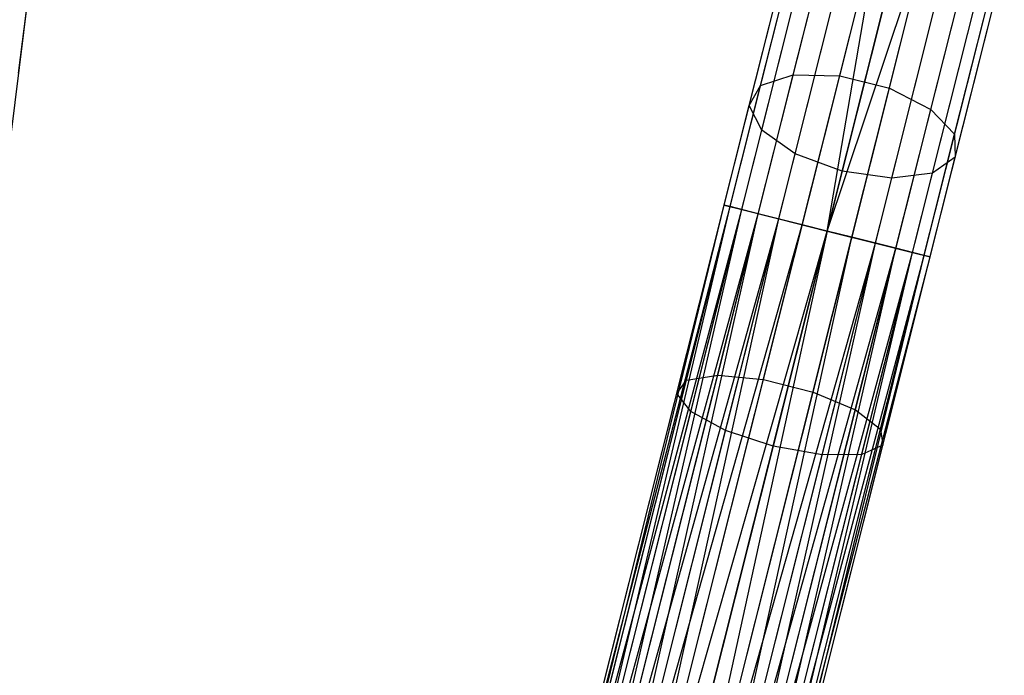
# Model space of a CAD drawing. Extents: x -91 to 92, y -91 to 92.
# Tile 285 of 319: x 10 to 19, y 65 to 71. Entities that reach past the tile are written whole.
import ezdxf

# ---------------------------------------------------------------- set-up
doc = ezdxf.new("R2010")
doc.units = 0
doc.header["$LTSCALE"] = 25.4
doc.layers.get('0').update_dxf_attribs({"linetype": 'CONTINUOUS'})

# ---------------------------------------------------------------- blocks, each defined once
blk = doc.blocks.new('NL2500012258_STL_2')
at = {"color": 0}
for p, q in [((102.117, 69.8953, 27.6205), (102.48, 72.8269, 27.8412)), ((102.117, 69.8953, 27.6205), (102.48, 72.8269, 27.8412)), ((109.7892, 69.8713, 176.3805), (110.4528, 72.5098, 174.8034)), ((109.7892, 69.8713, 176.3805), (110.4528, 72.5098, 174.8034)), ((109.3546, 69.8808, 176.1803), (110.0111, 72.4913, 174.6199)), ((109.3546, 69.8808, 176.1803), (110.0111, 72.4913, 174.6199)), ((109.049, 69.7809, 175.8256), (109.6932, 72.3418, 174.2949)), ((109.049, 69.7809, 175.8256), (109.6932, 72.3418, 174.2949)), ((110.2533, 69.7546, 176.3805), (110.917, 72.3931, 174.8034)), ((110.2533, 69.7546, 176.3805), (110.917, 72.3931, 174.8034)), ((110.6407, 69.5573, 176.1803), (111.2973, 72.1678, 174.6199)), ((110.6407, 69.5573, 176.1803), (111.2973, 72.1678, 174.6199)), ((108.9427, 69.5944, 175.3979), (109.5717, 72.0956, 173.9028)), ((108.9427, 69.5944, 175.3979), (109.5717, 72.0956, 173.9028)), ((110.8626, 69.3247, 175.8256), (111.5067, 71.8857, 174.2949)), ((110.8626, 69.3247, 175.8256), (111.5067, 71.8857, 174.2949)), ((109.0598, 69.3641, 174.9949), (109.6747, 71.809, 173.5336)), ((109.0598, 69.3641, 174.9949), (109.6747, 71.809, 173.5336)), ((108.7644, 68.6491, 27.1454), (109.5021, 71.5823, 27.3714)), ((108.7644, 68.6491, 27.1454), (109.5021, 71.5823, 27.3714)), ((109.0281, 68.5828, 26.7515), (109.7801, 71.5728, 26.9818)), ((109.0281, 68.5828, 26.7515), (109.7801, 71.5728, 26.9818)), ((110.8681, 69.1101, 175.3979), (111.4972, 71.6113, 173.9028)), ((110.8681, 69.1101, 175.3979), (111.4972, 71.6113, 173.9028)), ((108.7085, 68.6632, 27.6205), (109.429, 71.5279, 27.8412)), ((108.7085, 68.6632, 27.6205), (109.429, 71.5279, 27.8412)), ((109.3735, 69.1427, 174.7092), (109.9784, 71.5477, 173.2717)), ((109.3735, 69.1427, 174.7092), (109.9784, 71.5477, 173.2717)), ((109.4391, 68.4794, 26.5291), (110.1992, 71.5015, 26.7619)), ((109.4391, 68.4794, 26.5291), (110.1992, 71.5015, 26.7619)), ((109.6712, 68.421, 26.5), (110.1992, 71.5015, 26.7619)), ((109.6712, 68.421, 26.5), (110.1992, 71.5015, 26.7619)), ((108.873, 68.6218, 28.0681), (109.5773, 71.422, 28.2838)), ((108.873, 68.6218, 28.0681), (109.5773, 71.422, 28.2838)), ((110.656, 68.9626, 174.9949), (111.2709, 71.4075, 173.5336)), ((110.656, 68.9626, 174.9949), (111.2709, 71.4075, 173.5336)), ((109.6712, 68.421, 26.5), (110.6633, 71.3847, 26.7619)), ((109.6712, 68.421, 26.5), (110.6633, 71.3847, 26.7619)), ((110.4133, 71.3716, 173.1772), (109.812, 68.981, 174.6061)), ((110.4133, 71.3716, 173.1772), (109.812, 68.981, 174.6061)), ((109.9033, 68.3627, 26.5291), (110.6633, 71.3847, 26.7619)), ((109.9033, 68.3627, 26.5291), (110.6633, 71.3847, 26.7619)), ((110.2749, 68.916, 174.7092), (110.8797, 71.321, 173.2717)), ((110.2749, 68.916, 174.7092), (110.8797, 71.321, 173.2717)), ((109.2205, 68.5344, 28.3855), (109.9133, 71.2889, 28.5977)), ((109.2205, 68.5344, 28.3855), (109.9133, 71.2889, 28.5977)), ((110.3143, 68.2593, 26.7515), (111.0663, 71.2493, 26.9818)), ((110.3143, 68.2593, 26.7515), (111.0663, 71.2493, 26.9818)), ((109.6712, 68.421, 28.5), (110.3598, 71.1591, 28.7109)), ((109.6712, 68.421, 28.5), (110.3598, 71.1591, 28.7109)), ((110.578, 68.193, 27.1454), (111.3157, 71.1262, 27.3714)), ((110.578, 68.193, 27.1454), (111.3157, 71.1262, 27.3714)), ((110.1219, 68.3077, 28.3855), (110.8147, 71.0622, 28.5977)), ((110.1219, 68.3077, 28.3855), (110.8147, 71.0622, 28.5977)), ((110.4693, 68.2203, 28.0681), (111.1736, 71.0206, 28.2838)), ((110.4693, 68.2203, 28.0681), (111.1736, 71.0206, 28.2838)), ((110.6339, 68.1789, 27.6205), (111.3544, 71.0437, 27.8412)), ((110.6339, 68.1789, 27.6205), (111.3544, 71.0437, 27.8412)), ((101.8942, 68.0956, 176.4904), (102.235, 70.8483, 175.3979)), ((101.8942, 68.0956, 176.4904), (102.235, 70.8483, 175.3979)), ((108.6484, 67.0733, 177.3206), (109.3546, 69.8808, 176.1803)), ((108.6484, 67.0733, 177.3206), (109.3546, 69.8808, 176.1803)), ((109.049, 69.7809, 175.8256), (109.3546, 69.8808, 176.1803)), ((109.049, 69.7809, 175.8256), (109.3546, 69.8808, 176.1803)), ((109.0755, 67.0338, 177.5331), (109.7892, 69.8713, 176.3805)), ((109.0755, 67.0338, 177.5331), (109.7892, 69.8713, 176.3805)), ((109.3546, 69.8808, 176.1803), (109.7892, 69.8713, 176.3805)), ((109.3546, 69.8808, 176.1803), (109.7892, 69.8713, 176.3805)), ((109.7892, 69.8713, 176.3805), (110.2533, 69.7546, 176.3805)), ((109.7892, 69.8713, 176.3805), (110.2533, 69.7546, 176.3805)), ((108.3564, 67.0267, 176.9443), (109.049, 69.7809, 175.8256)), ((108.3564, 67.0267, 176.9443), (109.049, 69.7809, 175.8256)), ((108.9427, 69.5944, 175.3979), (109.049, 69.7809, 175.8256)), ((108.9427, 69.5944, 175.3979), (109.049, 69.7809, 175.8256)), ((109.5397, 66.917, 177.5331), (110.2533, 69.7546, 176.3805)), ((109.5397, 66.917, 177.5331), (110.2533, 69.7546, 176.3805)), ((110.2533, 69.7546, 176.3805), (110.6407, 69.5573, 176.1803)), ((110.2533, 69.7546, 176.3805), (110.6407, 69.5573, 176.1803)), ((108.2661, 66.9045, 176.4904), (108.9427, 69.5944, 175.3979)), ((108.2661, 66.9045, 176.4904), (108.9427, 69.5944, 175.3979)), ((109.0598, 69.3641, 174.9949), (108.9427, 69.5944, 175.3979)), ((109.0598, 69.3641, 174.9949), (108.9427, 69.5944, 175.3979)), ((109.9346, 66.7499, 177.3206), (110.6407, 69.5573, 176.1803)), ((109.9346, 66.7499, 177.3206), (110.6407, 69.5573, 176.1803)), ((110.6407, 69.5573, 176.1803), (110.8626, 69.3247, 175.8256)), ((110.6407, 69.5573, 176.1803), (110.8626, 69.3247, 175.8256)), ((108.3985, 66.7348, 176.0629), (109.0598, 69.3641, 174.9949)), ((108.3985, 66.7348, 176.0629), (109.0598, 69.3641, 174.9949)), ((109.3735, 69.1427, 174.7092), (109.0598, 69.3641, 174.9949)), ((109.3735, 69.1427, 174.7092), (109.0598, 69.3641, 174.9949)), ((110.1699, 66.5706, 176.9443), (110.8626, 69.3247, 175.8256)), ((110.1699, 66.5706, 176.9443), (110.8626, 69.3247, 175.8256)), ((110.8626, 69.3247, 175.8256), (110.8681, 69.1101, 175.3979)), ((110.8626, 69.3247, 175.8256), (110.8681, 69.1101, 175.3979)), ((108.723, 66.5564, 175.7597), (109.3735, 69.1427, 174.7092)), ((108.723, 66.5564, 175.7597), (109.3735, 69.1427, 174.7092)), ((109.812, 68.981, 174.6061), (109.3735, 69.1427, 174.7092)), ((109.812, 68.981, 174.6061), (109.3735, 69.1427, 174.7092)), ((110.1916, 66.4202, 176.4904), (110.8681, 69.1101, 175.3979)), ((110.1916, 66.4202, 176.4904), (110.8681, 69.1101, 175.3979)), ((110.8681, 69.1101, 175.3979), (110.656, 68.9626, 174.9949)), ((110.8681, 69.1101, 175.3979), (110.656, 68.9626, 174.9949)), ((109.812, 68.981, 174.6061), (109.1654, 66.4102, 175.6503)), ((109.812, 68.981, 174.6061), (109.1654, 66.4102, 175.6503)), ((109.6244, 66.3297, 175.7597), (110.2749, 68.916, 174.7092)), ((109.6244, 66.3297, 175.7597), (110.2749, 68.916, 174.7092)), ((110.2749, 68.916, 174.7092), (109.812, 68.981, 174.6061)), ((110.2749, 68.916, 174.7092), (109.812, 68.981, 174.6061)), ((109.9947, 66.3333, 176.0629), (110.656, 68.9626, 174.9949)), ((109.9947, 66.3333, 176.0629), (110.656, 68.9626, 174.9949)), ((110.656, 68.9626, 174.9949), (110.2749, 68.916, 174.7092)), ((110.656, 68.9626, 174.9949), (110.2749, 68.916, 174.7092)), ((106.8323, 61.2036, 27.3795), (108.7085, 68.6632, 27.6205)), ((106.8323, 61.2036, 27.3795), (108.7085, 68.6632, 27.6205)), ((106.8323, 61.2036, 27.6205), (108.7085, 68.6632, 27.6205)), ((106.8323, 61.2036, 27.6205), (108.7085, 68.6632, 27.6205)), ((106.8323, 61.2036, 27.3795), (108.7644, 68.6491, 27.1454)), ((106.8323, 61.2036, 27.3795), (108.7644, 68.6491, 27.1454)), ((106.8882, 61.1895, 27.8546), (108.7085, 68.6632, 27.6205)), ((106.8882, 61.1895, 27.8546), (108.7085, 68.6632, 27.6205)), ((106.8882, 61.1895, 27.1454), (108.7644, 68.6491, 27.1454)), ((106.8882, 61.1895, 27.1454), (108.7644, 68.6491, 27.1454)), ((106.9969, 61.1622, 26.9319), (108.7644, 68.6491, 27.1454)), ((106.9969, 61.1622, 26.9319), (108.7644, 68.6491, 27.1454)), ((108.7644, 68.6491, 27.1454), (108.7085, 68.6632, 27.6205)), ((108.7085, 68.6632, 27.6205), (108.873, 68.6218, 28.0681)), ((108.7644, 68.6491, 27.1454), (108.7085, 68.6632, 27.6205)), ((108.7085, 68.6632, 27.6205), (108.873, 68.6218, 28.0681)), ((109.0281, 68.5828, 26.7515), (108.7644, 68.6491, 27.1454)), ((109.0281, 68.5828, 26.7515), (108.7644, 68.6491, 27.1454)), ((106.8882, 61.1895, 27.8546), (108.873, 68.6218, 28.0681)), ((106.8882, 61.1895, 27.8546), (108.873, 68.6218, 28.0681)), ((106.9969, 61.1622, 28.0681), (108.873, 68.6218, 28.0681)), ((106.9969, 61.1622, 28.0681), (108.873, 68.6218, 28.0681)), ((106.9969, 61.1622, 26.9319), (109.0281, 68.5828, 26.7515)), ((106.9969, 61.1622, 26.9319), (109.0281, 68.5828, 26.7515)), ((107.1519, 61.1232, 28.2485), (108.873, 68.6218, 28.0681)), ((107.1519, 61.1232, 28.2485), (108.873, 68.6218, 28.0681)), ((107.1519, 61.1232, 26.7515), (109.0281, 68.5828, 26.7515)), ((107.1519, 61.1232, 26.7515), (109.0281, 68.5828, 26.7515)), ((107.3443, 61.0748, 26.6146), (109.0281, 68.5828, 26.7515)), ((107.3443, 61.0748, 26.6146), (109.0281, 68.5828, 26.7515)), ((108.873, 68.6218, 28.0681), (109.2205, 68.5344, 28.3855)), ((108.873, 68.6218, 28.0681), (109.2205, 68.5344, 28.3855)), ((109.4391, 68.4794, 26.5291), (109.0281, 68.5828, 26.7515)), ((109.4391, 68.4794, 26.5291), (109.0281, 68.5828, 26.7515)), ((107.1519, 61.1232, 28.2485), (109.2205, 68.5344, 28.3855)), ((107.1519, 61.1232, 28.2485), (109.2205, 68.5344, 28.3855)), ((107.3443, 61.0748, 28.3855), (109.2205, 68.5344, 28.3855)), ((107.3443, 61.0748, 28.3855), (109.2205, 68.5344, 28.3855)), ((107.3443, 61.0748, 26.6146), (109.4391, 68.4794, 26.5291)), ((107.3443, 61.0748, 26.6146), (109.4391, 68.4794, 26.5291)), ((107.5629, 61.0198, 28.4709), (109.2205, 68.5344, 28.3855)), ((107.5629, 61.0198, 28.4709), (109.2205, 68.5344, 28.3855)), ((107.5629, 61.0198, 26.5291), (109.4391, 68.4794, 26.5291)), ((107.5629, 61.0198, 26.5291), (109.4391, 68.4794, 26.5291)), ((109.2205, 68.5344, 28.3855), (109.6712, 68.421, 28.5)), ((109.2205, 68.5344, 28.3855), (109.6712, 68.421, 28.5)), ((109.6712, 68.421, 26.5), (109.4391, 68.4794, 26.5291)), ((109.6712, 68.421, 26.5), (109.4391, 68.4794, 26.5291)), ((107.5629, 61.0198, 28.4709), (109.6712, 68.421, 28.5)), ((107.5629, 61.0198, 28.4709), (109.6712, 68.421, 28.5)), ((107.795, 60.9614, 26.5), (109.6712, 68.421, 26.5)), ((107.795, 60.9614, 26.5), (109.6712, 68.421, 26.5)), ((107.795, 60.9614, 28.5), (109.6712, 68.421, 28.5)), ((107.795, 60.9614, 28.5), (109.6712, 68.421, 28.5)), ((109.6712, 68.421, 28.5), (108.0271, 60.903, 28.4709)), ((109.6712, 68.421, 28.5), (108.0271, 60.903, 28.4709)), ((108.0271, 60.903, 26.5291), (109.9033, 68.3627, 26.5291)), ((108.0271, 60.903, 26.5291), (109.9033, 68.3627, 26.5291)), ((108.2457, 60.8481, 26.6146), (109.9033, 68.3627, 26.5291)), ((108.2457, 60.8481, 26.6146), (109.9033, 68.3627, 26.5291)), ((109.9033, 68.3627, 26.5291), (109.6712, 68.421, 26.5)), ((109.6712, 68.421, 28.5), (110.1219, 68.3077, 28.3855)), ((109.6712, 68.421, 28.5), (110.1219, 68.3077, 28.3855)), ((109.9033, 68.3627, 26.5291), (109.6712, 68.421, 26.5)), ((110.3143, 68.2593, 26.7515), (109.9033, 68.3627, 26.5291)), ((110.3143, 68.2593, 26.7515), (109.9033, 68.3627, 26.5291)), ((108.0271, 60.903, 28.4709), (110.1219, 68.3077, 28.3855)), ((108.0271, 60.903, 28.4709), (110.1219, 68.3077, 28.3855)), ((108.2457, 60.8481, 28.3855), (110.1219, 68.3077, 28.3855)), ((108.2457, 60.8481, 28.3855), (110.1219, 68.3077, 28.3855)), ((108.4381, 60.7997, 28.2485), (110.1219, 68.3077, 28.3855)), ((108.4381, 60.7997, 28.2485), (110.1219, 68.3077, 28.3855)), ((110.1219, 68.3077, 28.3855), (110.4693, 68.2203, 28.0681)), ((110.1219, 68.3077, 28.3855), (110.4693, 68.2203, 28.0681)), ((108.2457, 60.8481, 26.6146), (110.3143, 68.2593, 26.7515)), ((108.2457, 60.8481, 26.6146), (110.3143, 68.2593, 26.7515)), ((108.4381, 60.7997, 26.7515), (110.3143, 68.2593, 26.7515)), ((108.4381, 60.7997, 26.7515), (110.3143, 68.2593, 26.7515)), ((108.4381, 60.7997, 28.2485), (110.4693, 68.2203, 28.0681)), ((108.4381, 60.7997, 28.2485), (110.4693, 68.2203, 28.0681)), ((108.5931, 60.7607, 26.9319), (110.3143, 68.2593, 26.7515)), ((108.5931, 60.7607, 26.9319), (110.3143, 68.2593, 26.7515)), ((108.5931, 60.7607, 28.0681), (110.4693, 68.2203, 28.0681)), ((108.5931, 60.7607, 28.0681), (110.4693, 68.2203, 28.0681)), ((108.5931, 60.7607, 26.9319), (110.578, 68.193, 27.1454)), ((108.5931, 60.7607, 26.9319), (110.578, 68.193, 27.1454)), ((108.7018, 60.7334, 27.8546), (110.4693, 68.2203, 28.0681)), ((108.7018, 60.7334, 27.8546), (110.4693, 68.2203, 28.0681)), ((108.7018, 60.7334, 27.1454), (110.578, 68.193, 27.1454)), ((108.7018, 60.7334, 27.1454), (110.578, 68.193, 27.1454)), ((108.7018, 60.7334, 27.8546), (110.6339, 68.1789, 27.6205)), ((108.7018, 60.7334, 27.8546), (110.6339, 68.1789, 27.6205)), ((108.7577, 60.7193, 27.3795), (110.578, 68.193, 27.1454)), ((108.7577, 60.7193, 27.3795), (110.578, 68.193, 27.1454)), ((108.7577, 60.7193, 27.6205), (110.6339, 68.1789, 27.6205)), ((108.7577, 60.7193, 27.6205), (110.6339, 68.1789, 27.6205)), ((108.7577, 60.7193, 27.3795), (110.6339, 68.1789, 27.6205)), ((108.7577, 60.7193, 27.3795), (110.6339, 68.1789, 27.6205)), ((110.578, 68.193, 27.1454), (110.3143, 68.2593, 26.7515)), ((110.578, 68.193, 27.1454), (110.3143, 68.2593, 26.7515)), ((110.4693, 68.2203, 28.0681), (110.6339, 68.1789, 27.6205)), ((110.4693, 68.2203, 28.0681), (110.6339, 68.1789, 27.6205)), ((110.6339, 68.1789, 27.6205), (110.578, 68.193, 27.1454)), ((110.6339, 68.1789, 27.6205), (110.578, 68.193, 27.1454)), ((107.9087, 64.1321, 178.0152), (108.6484, 67.0733, 177.3206)), ((107.9087, 64.1321, 178.0152), (108.6484, 67.0733, 177.3206)), ((108.3564, 67.0267, 176.9443), (108.6484, 67.0733, 177.3206)), ((108.3564, 67.0267, 176.9443), (108.6484, 67.0733, 177.3206)), ((108.6484, 67.0733, 177.3206), (109.0755, 67.0338, 177.5331)), ((108.6484, 67.0733, 177.3206), (109.0755, 67.0338, 177.5331)), ((107.6306, 64.1413, 177.6258), (108.3564, 67.0267, 176.9443)), ((107.6306, 64.1413, 177.6258), (108.3564, 67.0267, 176.9443)), ((108.2661, 66.9045, 176.4904), (108.3564, 67.0267, 176.9443)), ((108.2661, 66.9045, 176.4904), (108.3564, 67.0267, 176.9443)), ((108.3278, 64.061, 178.2352), (109.0755, 67.0338, 177.5331)), ((108.3278, 64.061, 178.2352), (109.0755, 67.0338, 177.5331)), ((109.0755, 67.0338, 177.5331), (109.5397, 66.917, 177.5331)), ((109.0755, 67.0338, 177.5331), (109.5397, 66.917, 177.5331)), ((107.5574, 64.0864, 177.156), (108.2661, 66.9045, 176.4904)), ((107.5574, 64.0864, 177.156), (108.2661, 66.9045, 176.4904)), ((108.3985, 66.7348, 176.0629), (108.2661, 66.9045, 176.4904)), ((108.3985, 66.7348, 176.0629), (108.2661, 66.9045, 176.4904)), ((108.792, 63.9442, 178.2352), (109.5397, 66.917, 177.5331)), ((108.792, 63.9442, 178.2352), (109.5397, 66.917, 177.5331)), ((109.5397, 66.917, 177.5331), (109.9346, 66.7499, 177.3206)), ((109.5397, 66.917, 177.5331), (109.9346, 66.7499, 177.3206)), ((107.7056, 63.9802, 176.7135), (108.3985, 66.7348, 176.0629)), ((107.7056, 63.9802, 176.7135), (108.3985, 66.7348, 176.0629)), ((108.723, 66.5564, 175.7597), (108.3985, 66.7348, 176.0629)), ((108.723, 66.5564, 175.7597), (108.3985, 66.7348, 176.0629)), ((109.1949, 63.8086, 178.0152), (109.9346, 66.7499, 177.3206)), ((109.1949, 63.8086, 178.0152), (109.9346, 66.7499, 177.3206)), ((109.9346, 66.7499, 177.3206), (110.1699, 66.5706, 176.9443)), ((109.9346, 66.7499, 177.3206), (110.1699, 66.5706, 176.9443)), ((108.0415, 63.8467, 176.3996), (108.723, 66.5564, 175.7597)), ((108.0415, 63.8467, 176.3996), (108.723, 66.5564, 175.7597)), ((109.1654, 66.4102, 175.6503), (108.723, 66.5564, 175.7597)), ((109.1654, 66.4102, 175.6503), (108.723, 66.5564, 175.7597)), ((109.4442, 63.6852, 177.6258), (110.1699, 66.5706, 176.9443)), ((109.4442, 63.6852, 177.6258), (110.1699, 66.5706, 176.9443)), ((110.1699, 66.5706, 176.9443), (110.1916, 66.4202, 176.4904)), ((110.1699, 66.5706, 176.9443), (110.1916, 66.4202, 176.4904)), ((109.1654, 66.4102, 175.6503), (108.488, 63.7168, 176.2864)), ((109.1654, 66.4102, 175.6503), (108.488, 63.7168, 176.2864)), ((108.9429, 63.62, 176.3996), (109.6244, 66.3297, 175.7597)), ((108.9429, 63.62, 176.3996), (109.6244, 66.3297, 175.7597)), ((109.6244, 66.3297, 175.7597), (109.1654, 66.4102, 175.6503)), ((109.6244, 66.3297, 175.7597), (109.1654, 66.4102, 175.6503)), ((109.3019, 63.5787, 176.7135), (109.9947, 66.3333, 176.0629)), ((109.3019, 63.5787, 176.7135), (109.9947, 66.3333, 176.0629)), ((109.4828, 63.6022, 177.156), (110.1916, 66.4202, 176.4904)), ((109.4828, 63.6022, 177.156), (110.1916, 66.4202, 176.4904)), ((109.9947, 66.3333, 176.0629), (109.6244, 66.3297, 175.7597)), ((109.9947, 66.3333, 176.0629), (109.6244, 66.3297, 175.7597)), ((110.1916, 66.4202, 176.4904), (109.9947, 66.3333, 176.0629)), ((110.1916, 66.4202, 176.4904), (109.9947, 66.3333, 176.0629))]:
    blk.add_line(p, q, dxfattribs=at)

msp = doc.modelspace()

# ---------------------------------------------------------------- block references
at = {"color": 0}
msp.add_blockref('NL2500012258_STL_2', (-92.2434, 0.4282, -1717), dxfattribs=at)

doc.saveas('drawing.dxf')
